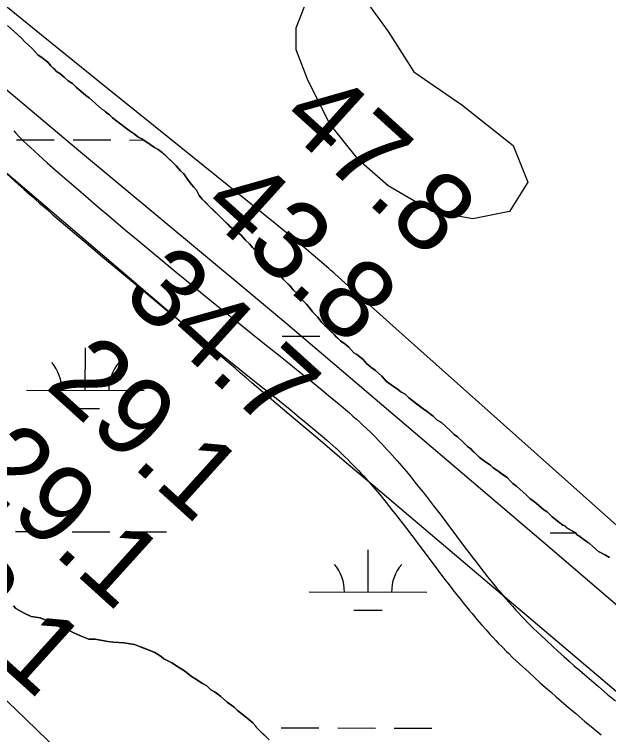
# Model space of a CAD drawing. Extents: x 3180038 to 3217926, y 922069 to 947485.
# Drawn here: x 3203129 to 3203634, y 940447 to 941059 of the extents above; entities that cross this region are included whole.
import ezdxf

# ---------------------------------------------------------------- set-up
doc = ezdxf.new("R2010")
doc.units = 0
for name, color, linetype in [('V-RIVR-RANG', 7, 'Continuous'), ('V-ROAD-CNTR', 7, 'Continuous'), ('V-SITE-VEGE', 7, 'Continuous'), ('V-TOPO-MAJR', 7, 'Continuous'), ('V-TOPO-MINR', 7, 'Continuous'), ('V-TOPO-SHOR', 7, 'Continuous'), ('V-WETL-SWMP', 7, 'Continuous')]:
    doc.layers.add(name, color=color, linetype=linetype)

msp = doc.modelspace()

# ---------------------------------------------------------------- linework, layer by layer
at = {"layer": 'V-ROAD-CNTR'}
for points in [[(3203128.6, 940959.63), (3203130.25, 940957.86), (3203133.25, 940954.74), (3203135.51, 940952.46), (3203137.2, 940950.8), (3203139.82, 940948.29), (3203142.49, 940945.82), (3203149.98, 940939.02), (3203157.08, 940932.67), (3203163.76, 940926.73), (3203170.05, 940921.2), (3203175.97, 940916.03), (3203181.53, 940911.21), (3203192.02, 940902.18), (3203201.22, 940894.33), (3203209.3, 940887.48), (3203223.51, 940875.52), (3203234.2, 940866.59), (3203266.37, 940839.79), (3203275.44, 940832.27), (3203283.98, 940825.27), (3203292.02, 940818.73), (3203299.57, 940812.62), (3203313.8, 940801.18), (3203338.81, 940781.2), (3203357.59, 940766.17), (3203371.66, 940754.82), (3203382.19, 940746.26), (3203390.07, 940739.8), (3203395.97, 940734.92), (3203404.79, 940727.58), (3203413.59, 940720.15), (3203416.65, 940717.51), (3203419.65, 940714.87), (3203422.5, 940712.29)], [(3203122.22, 940923.7), (3203129.9, 940916.73), (3203137.11, 940910.27), (3203143.9, 940904.25), (3203150.28, 940898.64), (3203156.27, 940893.4), (3203161.91, 940888.51), (3203172.5, 940879.4), (3203181.79, 940871.47), (3203189.95, 940864.56), (3203204.23, 940852.54), (3203214.97, 940843.56), (3203247.2, 940816.71), (3203256.36, 940809.12), (3203265, 940802.04), (3203273.12, 940795.43), (3203280.74, 940789.26), (3203295.04, 940777.77), (3203320.08, 940757.77), (3203338.81, 940742.78), (3203352.79, 940731.51), (3203363.22, 940723.03), (3203371.01, 940716.64), (3203376.82, 940711.84), (3203385.51, 940704.59), (3203394.13, 940697.32), (3203396.94, 940694.9), (3203399.66, 940692.5), (3203402.37, 940690.04)], [(3203422.63, 940712.17), (3203425.4, 940709.61), (3203428.15, 940707), (3203430.83, 940704.4), (3203433.44, 940701.83), (3203435.98, 940699.28), (3203438.45, 940696.74), (3203440.86, 940694.23), (3203443.21, 940691.74), (3203445.5, 940689.27), (3203447.74, 940686.83), (3203449.93, 940684.39), (3203454.15, 940679.61), (3203458.2, 940674.93), (3203462.06, 940670.35), (3203465.76, 940665.88), (3203469.29, 940661.54), (3203472.69, 940657.3), (3203475.94, 940653.19), (3203479.08, 940649.18), (3203485.06, 940641.42), (3203490.63, 940634.1), (3203511.17, 940606.77), (3203515.01, 940601.7), (3203518.61, 940596.97), (3203522, 940592.56), (3203525.19, 940588.45), (3203528.19, 940584.62), (3203531.02, 940581.05), (3203533.68, 940577.73), (3203536.19, 940574.64), (3203538.56, 940571.76), (3203540.77, 940569.09), (3203544.99, 940564.09), (3203548.71, 940559.78), (3203552, 940556.06), (3203554.9, 940552.84), (3203557.46, 940550.05), (3203559.72, 940547.64), (3203561.69, 940545.56), (3203565.23, 940541.91), (3203567.89, 940539.23), (3203569.89, 940537.25), (3203572.95, 940534.29), (3203576.05, 940531.36), (3203581.13, 940526.65), (3203586.09, 940522.1), (3203590.92, 940517.72), (3203595.62, 940513.5), (3203600.18, 940509.43), (3203604.62, 940505.51), (3203608.93, 940501.73), (3203613.13, 940498.09), (3203617.19, 940494.59), (3203625.14, 940487.82), (3203632.62, 940481.53), (3203639.67, 940475.68)], [(3203402.25, 940690.16), (3203404.89, 940687.71), (3203407.41, 940685.32), (3203409.87, 940682.95), (3203412.26, 940680.58), (3203414.6, 940678.23), (3203416.89, 940675.88), (3203419.12, 940673.56), (3203421.3, 940671.24), (3203423.44, 940668.94), (3203425.53, 940666.66), (3203427.55, 940664.41), (3203431.56, 940659.88), (3203435.38, 940655.45), (3203439.04, 940651.11), (3203442.57, 940646.85), (3203445.95, 940642.69), (3203449.22, 940638.62), (3203452.36, 940634.64), (3203455.38, 940630.78), (3203461.24, 940623.18), (3203466.7, 940616.01), (3203487.22, 940588.71), (3203491.11, 940583.56), (3203494.79, 940578.74), (3203498.26, 940574.22), (3203501.54, 940570), (3203504.63, 940566.05), (3203507.56, 940562.35), (3203510.33, 940558.9), (3203512.94, 940555.68), (3203515.42, 940552.66), (3203517.77, 940549.83), (3203522.19, 940544.6), (3203526.12, 940540.05), (3203529.62, 940536.09), (3203532.71, 940532.65), (3203535.45, 940529.67), (3203537.88, 940527.07), (3203540.04, 940524.8), (3203543.81, 940520.91), (3203546.69, 940518), (3203548.9, 940515.81), (3203552.21, 940512.61), (3203555.56, 940509.45), (3203560.8, 940504.59), (3203565.87, 940499.94), (3203570.81, 940495.46), (3203575.61, 940491.14), (3203580.27, 940486.99), (3203584.81, 940482.98), (3203589.22, 940479.12), (3203593.5, 940475.4), (3203597.67, 940471.81), (3203605.76, 940464.92), (3203613.39, 940458.51), (3203620.58, 940452.54), (3203627.35, 940446.99)]]:
    msp.add_lwpolyline(points, dxfattribs=at)
at = {"layer": 'V-SITE-VEGE'}
for points in [[(3203396.63, 940966.08), (3203377.91, 941003.54), (3203368.55, 941028.51), (3203368.55, 941047.25), (3203377.91, 941072.22), (3203387.27, 941087.83), (3203384.15, 941119.05), (3203381.03, 941137.78), (3203377.91, 941159.63), (3203377.91, 941175.24), (3203387.27, 941193.97), (3203387.27, 941215.83), (3203365.43, 941243.92), (3203352.95, 941259.53), (3203337.35, 941275.14), (3203337.35, 941300.12), (3203346.71, 941312.61), (3203365.43, 941321.97), (3203381.03, 941331.34), (3203384.15, 941350.07), (3203384.15, 941424.99)], [(3203421.6, 941078.47), (3203446.56, 941044.12), (3203468.4, 941009.78), (3203508.96, 940981.69), (3203552.64, 940947.34), (3203565.12, 940916.13), (3203549.52, 940891.15), (3203518.32, 940884.91), (3203484, 940891.15), (3203446.56, 940913.01), (3203421.6, 940934.86), (3203396.63, 940966.08)], [(3203491.83, 940712.07), (3203488.06, 940714.19), (3203484.81, 940717.4), (3203477.8, 940722.74), (3203477.26, 940722.73), (3203463.76, 940733.41), (3203461.06, 940736.08), (3203457.28, 940738.21), (3203454.58, 940740.34), (3203449.19, 940744.07), (3203444.87, 940747.28), (3203441.08, 940751.55), (3203435.68, 940756.36), (3203431.9, 940759.03), (3203428.12, 940762.23), (3203425.42, 940765.44), (3203420.02, 940769.71), (3203417.32, 940771.31), (3203413, 940776.12), (3203409.76, 940778.79), (3203405.98, 940781.45), (3203390.3, 940796.95), (3203386.51, 940801.77), (3203382.19, 940806.04), (3203380.02, 940809.26), (3203377.32, 940812.47), (3203371.91, 940817.81), (3203369.2, 940821.56), (3203365.96, 940824.77), (3203363.25, 940827.97), (3203357.31, 940833.85), (3203352.98, 940839.21), (3203349.74, 940841.87), (3203347.57, 940844.55), (3203344.88, 940846.15), (3203342.17, 940848.82), (3203338.39, 940852.02), (3203336.77, 940853.63), (3203335.68, 940855.77), (3203331.36, 940860.58), (3203328.65, 940863.79), (3203325.41, 940867), (3203321.62, 940871.28), (3203312.44, 940878.21), (3203288.66, 940901.73), (3203285.96, 940904.94), (3203283.78, 940909.23), (3203281.62, 940911.9), (3203279.46, 940914.04), (3203272.96, 940923.14), (3203270.25, 940925.81), (3203266.47, 940930.09), (3203257.82, 940938.64), (3203251.34, 940943.98), (3203248.1, 940945.57), (3203237.31, 940953.04), (3203234.08, 940954.63), (3203230.84, 940957.3), (3203226.52, 940959.96), (3203223.28, 940962.63), (3203212.49, 940970.63), (3203209.78, 940973.31), (3203206.54, 940975.98), (3203205.46, 940977.05), (3203203.31, 940978.11), (3203192.5, 940987.72), (3203189.8, 940989.86), (3203181.7, 940996.8), (3203178.46, 941000.01), (3203174.69, 941002.13), (3203171.44, 941005.34), (3203167.66, 941008.54), (3203164.97, 941010.14), (3203160.1, 941014.95), (3203157.4, 941018.16), (3203152.54, 941021.9), (3203149.3, 941024.03), (3203144.43, 941029.37), (3203140.65, 941033.12), (3203137.95, 941035.25), (3203135.24, 941038.46), (3203123.36, 941049.14)], [(3203634.38, 940597.31), (3203631.14, 940599.44), (3203625.21, 940602.63), (3203620.35, 940606.91), (3203617.11, 940609.57), (3203616.03, 940610.11), (3203608.47, 940615.97), (3203607.39, 940616.51), (3203605.23, 940618.64), (3203604.15, 940619.17), (3203597.68, 940622.9), (3203597.14, 940623.97), (3203594.98, 940625.04), (3203591.21, 940627.7), (3203585.81, 940631.97), (3203581.48, 940636.25), (3203578.79, 940637.84), (3203574.46, 940641.58), (3203572.3, 940643.72), (3203566.91, 940647.45), (3203563.66, 940650.66), (3203558.26, 940655.47), (3203555.56, 940658.14), (3203552.32, 940660.27), (3203550.16, 940662.41), (3203547.99, 940665.08), (3203538.82, 940671.48), (3203535.58, 940673.61), (3203533.42, 940675.75), (3203530.19, 940677.88), (3203526.41, 940680.55), (3203523.71, 940682.68), (3203516.68, 940689.63), (3203513.98, 940691.77), (3203510.2, 940695.51), (3203505.34, 940699.78), (3203502.64, 940701.91), (3203499.39, 940705.12), (3203491.83, 940712.07)], [(3203128.29, 940556.29), (3203130.45, 940554.15)], [(3203130.45, 940554.15), (3203134.77, 940551.49), (3203143.39, 940547.24), (3203150.92, 940546.21), (3203157.38, 940543.56), (3203163.31, 940540.9), (3203169.24, 940537.71), (3203173.55, 940536.66), (3203179.48, 940533.47), (3203185.41, 940530.81), (3203192.41, 940528.17), (3203197.78, 940528.2), (3203205.32, 940526.63), (3203208.55, 940526.11), (3203213.39, 940525.6), (3203221.99, 940525.11), (3203227.37, 940524.06), (3203231.14, 940523.55), (3203235.44, 940521.96), (3203248.37, 940516.66), (3203253.77, 940513.46), (3203255.93, 940511.33), (3203262.93, 940508.14), (3203269.41, 940503.88), (3203273.72, 940501.21), (3203279.66, 940496.41), (3203282.36, 940494.81), (3203288.83, 940490.55), (3203292.61, 940488.42), (3203295.85, 940485.21), (3203299.63, 940483.09), (3203304.48, 940479.35), (3203309.88, 940474.54), (3203315.82, 940470.27), (3203318.53, 940467.6), (3203326.62, 940461.2), (3203331.49, 940456.93), (3203334.19, 940454.26), (3203334.19, 940453.72), (3203345.54, 940442.49)]]:
    msp.add_lwpolyline(points, dxfattribs=at)
at = {"layer": 'V-TOPO-MAJR'}
msp.add_lwpolyline([(3203841.61, 940383.13), (3203756.72, 940457.19), (3203671.42, 940530.78), (3203585.84, 940604.04), (3203393.62, 940767.65), (3203376.57, 940782.11), (3203359.5, 940796.53), (3203342.38, 940810.89), (3203325.23, 940825.22), (3203183.61, 940943.13), (3203095.89, 941016.71), (3203008.54, 941090.7), (3202921.72, 941165.32), (3202835.25, 941240.36), (3202619.14, 941429.32)], dxfattribs=at)
at = {"layer": 'V-TOPO-MINR'}
for points in [[(3204112.59, 940203.98), (3203586.05, 940673.26), (3203554.84, 940701.09), (3203523.64, 940728.93), (3203492.46, 940756.78), (3203461.29, 940784.65), (3203401.62, 940838.01), (3203400.28, 940839.2), (3203397.6, 940841.55), (3203396.24, 940842.71), (3203382.92, 940854.1), (3203374.86, 940860.92), (3203366.78, 940867.7), (3203358.63, 940874.4), (3203350.44, 940881.06), (3203260.18, 940953.81), (3203206.87, 940996.85), (3203153.61, 941039.95), (3203100.42, 941083.13), (3203047.27, 941126.38), (3202683.38, 941422.96)], [(3204009.45, 940170.77), (3203456.33, 940639.39), (3203433.81, 940658.48), (3203411.29, 940677.58), (3203388.78, 940696.68), (3203366.27, 940715.8), (3203330.86, 940745.88), (3203326.07, 940749.96), (3203321.27, 940754.04), (3203316.48, 940758.12), (3203311.69, 940762.2), (3202596.94, 941372.09)], [(3202524.99, 940860.78), (3203056.66, 940533.32), (3203075.62, 940517.69), (3203094.28, 940501.71), (3203112.48, 940485.22), (3203130.38, 940468.37), (3203612.33, 940001.6)]]:
    msp.add_lwpolyline(points, dxfattribs=at)
at = {"layer": 'V-TOPO-SHOR'}
for points in [[(3203349.24, 940842.49), (3203347.57, 940844.55), (3203344.88, 940846.15), (3203342.17, 940848.82), (3203338.39, 940852.02), (3203336.77, 940853.63), (3203335.68, 940855.77), (3203331.36, 940860.58), (3203328.65, 940863.79), (3203325.41, 940867), (3203321.62, 940871.28), (3203316.76, 940875.01), (3203312.44, 940878.21), (3203310.28, 940880.35), (3203307.04, 940883.56), (3203301.64, 940888.9), (3203297.85, 940892.64), (3203295.15, 940895.31), (3203291.91, 940898.52), (3203288.66, 940901.73), (3203285.96, 940904.94), (3203283.78, 940909.23), (3203281.62, 940911.9), (3203279.46, 940914.04), (3203276.75, 940917.79), (3203272.96, 940923.14), (3203270.25, 940925.81), (3203266.47, 940930.09), (3203263.76, 940932.76), (3203257.82, 940938.64), (3203254.58, 940941.31), (3203251.34, 940943.98), (3203248.1, 940945.57), (3203244.33, 940948.24), (3203237.31, 940953.04), (3203234.08, 940954.63), (3203230.84, 940957.3), (3203226.52, 940959.96), (3203223.28, 940962.63), (3203212.49, 940970.64), (3203209.78, 940973.31), (3203206.54, 940975.98), (3203205.46, 940977.05), (3203203.31, 940978.11), (3203197.91, 940982.92), (3203192.5, 940987.72), (3203189.8, 940989.86), (3203181.7, 940996.8), (3203178.46, 941000.01), (3203174.69, 941002.13), (3203171.44, 941005.34), (3203167.66, 941008.54), (3203164.97, 941010.14), (3203162.8, 941012.28), (3203160.1, 941014.95), (3203157.4, 941018.16), (3203152.54, 941021.9), (3203149.3, 941024.03), (3203144.43, 941029.37), (3203140.65, 941033.12), (3203137.95, 941035.25), (3203135.24, 941038.46), (3203128.76, 941044.34)], [(3203634.38, 940597.31), (3203631.14, 940599.44), (3203625.21, 940602.63), (3203620.35, 940606.91), (3203617.11, 940609.57), (3203616.03, 940610.1), (3203608.47, 940615.97), (3203607.39, 940616.51), (3203605.23, 940618.64), (3203604.15, 940619.17), (3203597.68, 940622.9), (3203597.14, 940623.97), (3203594.98, 940625.04), (3203591.21, 940627.7), (3203585.81, 940631.97), (3203583.65, 940634.11), (3203581.48, 940636.25), (3203578.79, 940637.84), (3203574.46, 940641.58), (3203572.3, 940643.72), (3203566.91, 940647.45), (3203563.66, 940650.66), (3203558.26, 940655.47), (3203555.56, 940658.14), (3203552.32, 940660.27), (3203550.16, 940662.41), (3203547.99, 940665.08), (3203542.6, 940668.81), (3203538.82, 940671.48), (3203535.58, 940673.61), (3203533.42, 940675.75), (3203530.19, 940677.88), (3203526.41, 940680.55), (3203523.71, 940682.68), (3203521.55, 940684.82), (3203518.84, 940687.49), (3203516.68, 940689.63), (3203513.98, 940691.77), (3203510.2, 940695.51), (3203505.34, 940699.78), (3203502.64, 940701.91), (3203499.39, 940705.12), (3203491.83, 940712.07), (3203488.06, 940714.19), (3203484.81, 940717.4), (3203479.95, 940721.14), (3203477.8, 940722.74), (3203477.26, 940722.73), (3203471.86, 940727), (3203469.16, 940729.14), (3203463.76, 940733.41), (3203461.06, 940736.08), (3203457.28, 940738.21), (3203454.58, 940740.34), (3203449.19, 940744.07), (3203444.87, 940747.28), (3203441.08, 940751.55), (3203435.68, 940756.36), (3203431.9, 940759.03), (3203428.12, 940762.23), (3203425.42, 940765.44), (3203420.02, 940769.71), (3203417.32, 940771.31), (3203413, 940776.12), (3203409.76, 940778.79), (3203405.98, 940781.45), (3203402.74, 940784.66), (3203400.57, 940786.8), (3203397.87, 940789.47), (3203394.63, 940792.68), (3203392.47, 940794.82), (3203390.3, 940796.95), (3203386.51, 940801.77), (3203382.19, 940806.04), (3203380.02, 940809.26), (3203377.32, 940812.47), (3203371.91, 940817.81), (3203369.2, 940821.56), (3203365.96, 940824.77), (3203363.25, 940827.97), (3203359.47, 940831.72), (3203357.31, 940833.85), (3203352.98, 940839.21), (3203349.74, 940841.87), (3203349.24, 940842.49)], [(3203128.29, 940556.29), (3203130.45, 940554.15), (3203134.77, 940551.49), (3203138, 940549.9), (3203143.39, 940547.24), (3203150.92, 940546.21), (3203157.38, 940543.56), (3203163.31, 940540.9), (3203169.24, 940537.71), (3203173.55, 940536.66), (3203179.48, 940533.47), (3203185.41, 940530.81), (3203192.41, 940528.17), (3203197.78, 940528.2), (3203205.32, 940526.63), (3203208.55, 940526.11), (3203213.39, 940525.6), (3203221.99, 940525.11), (3203227.37, 940524.06)], [(3203227.37, 940524.06), (3203231.14, 940523.55), (3203235.44, 940521.96), (3203239.21, 940520.37), (3203248.37, 940516.66), (3203253.77, 940513.46), (3203255.93, 940511.33), (3203262.93, 940508.14), (3203269.41, 940503.88), (3203273.72, 940501.21), (3203279.66, 940496.41), (3203282.36, 940494.81), (3203288.83, 940490.55), (3203292.61, 940488.42), (3203295.85, 940485.21), (3203299.63, 940483.09), (3203304.48, 940479.35), (3203309.88, 940474.54), (3203315.82, 940470.27), (3203318.53, 940467.6), (3203321.22, 940465.47), (3203326.62, 940461.2), (3203331.49, 940456.93), (3203334.19, 940454.26), (3203334.19, 940453.72), (3203339.05, 940448.91), (3203345.54, 940442.49)]]:
    msp.add_lwpolyline(points, dxfattribs=at)
at = {"layer": 'V-WETL-SWMP'}
for p, q in [((3203130.95, 940952.16), (3203162.95, 940952.09)), ((3203178.95, 940952.06), (3203210.95, 940951.98)), ((3203226.95, 940951.95), (3203238.94, 940951.92)), ((3203356.49, 940785.48), (3203388.49, 940785.41)), ((3203189.32, 940739.43), (3203189.4, 940775.43)), ((3203139.32, 940739.54), (3203239.32, 940739.32)), ((3203177.28, 940724.02), (3203201.28, 940723.97)), ((3203130.21, 940619.49), (3203162.2, 940619.42)), ((3203178.2, 940619.38), (3203210.2, 940619.31)), ((3203226.2, 940619.27), (3203258.2, 940619.2)), ((3203584.11, 940618.47), (3203605.45, 940618.42)), ((3203429.41, 940568.07), (3203429.49, 940604.07)), ((3203379.41, 940568.19), (3203479.4, 940567.96)), ((3203417.37, 940552.67), (3203441.37, 940552.62)), ((3203355.74, 940452.81), (3203387.74, 940452.74)), ((3203403.74, 940452.7), (3203435.74, 940452.63)), ((3203451.74, 940452.59), (3203483.74, 940452.52))]:
    msp.add_line(p, q, dxfattribs=at)
for points in [[(3203128.76, 941044.34), (3203135.24, 941038.46), (3203137.95, 941035.25)], [(3203137.95, 941035.25), (3203140.65, 941033.12), (3203144.43, 941029.38), (3203149.3, 941024.03), (3203152.54, 941021.9), (3203157.4, 941018.16), (3203160.1, 941014.95), (3203162.8, 941012.28), (3203164.97, 941010.14), (3203167.66, 941008.54), (3203171.44, 941005.34), (3203174.69, 941002.13), (3203178.46, 941000.01), (3203181.7, 940996.8), (3203189.81, 940989.86), (3203192.5, 940987.72), (3203197.91, 940982.92), (3203203.31, 940978.11), (3203205.46, 940977.05), (3203206.55, 940975.98), (3203209.79, 940973.31), (3203212.49, 940970.64), (3203223.28, 940962.63), (3203226.52, 940959.96), (3203230.84, 940957.3), (3203234.08, 940954.63), (3203237.31, 940953.04), (3203244.33, 940948.24), (3203248.1, 940945.57), (3203251.34, 940943.98), (3203254.58, 940941.31), (3203257.82, 940938.64), (3203263.76, 940932.76), (3203266.47, 940930.09), (3203270.25, 940925.81), (3203272.96, 940923.14), (3203276.75, 940917.79), (3203279.46, 940914.04), (3203281.62, 940911.9), (3203283.78, 940909.23), (3203285.96, 940904.94), (3203288.66, 940901.73), (3203291.91, 940898.52), (3203295.15, 940895.32), (3203297.85, 940892.64), (3203301.64, 940888.9), (3203307.04, 940883.56), (3203310.28, 940880.35), (3203312.45, 940878.21), (3203316.76, 940875.01), (3203321.62, 940871.28), (3203325.41, 940867), (3203328.65, 940863.79), (3203331.36, 940860.58), (3203335.68, 940855.77), (3203336.77, 940853.63), (3203338.39, 940852.02), (3203342.17, 940848.82), (3203344.88, 940846.15), (3203347.57, 940844.55), (3203349.24, 940842.5), (3203349.74, 940841.87), (3203352.98, 940839.21), (3203357.31, 940833.85), (3203359.47, 940831.72), (3203363.25, 940827.98), (3203365.96, 940824.77), (3203369.2, 940821.56), (3203371.91, 940817.81), (3203377.32, 940812.47), (3203380.02, 940809.26), (3203382.19, 940806.05), (3203386.51, 940801.77), (3203390.3, 940796.95), (3203392.47, 940794.82), (3203394.63, 940792.68), (3203397.87, 940789.47), (3203400.57, 940786.8), (3203402.73, 940784.66), (3203405.98, 940781.45), (3203409.76, 940778.79), (3203413, 940776.12), (3203417.32, 940771.31), (3203420.02, 940769.71), (3203425.42, 940765.44), (3203428.12, 940762.23), (3203431.9, 940759.03), (3203435.68, 940756.36), (3203441.08, 940751.55), (3203444.87, 940747.27), (3203449.19, 940744.07), (3203454.58, 940740.34), (3203457.28, 940738.21), (3203461.06, 940736.08), (3203463.76, 940733.41), (3203469.16, 940729.14), (3203471.86, 940727), (3203477.26, 940722.73), (3203477.8, 940722.74), (3203479.95, 940721.14), (3203484.81, 940717.4)], [(3203484.81, 940717.4), (3203488.06, 940714.19), (3203491.83, 940712.07), (3203499.39, 940705.12), (3203502.64, 940701.91), (3203505.34, 940699.78), (3203510.2, 940695.51), (3203513.98, 940691.77), (3203516.68, 940689.63), (3203518.84, 940687.49), (3203521.55, 940684.82), (3203523.71, 940682.68), (3203526.41, 940680.55), (3203530.19, 940677.88), (3203533.42, 940675.75), (3203535.58, 940673.61), (3203538.82, 940671.48), (3203542.6, 940668.81), (3203547.99, 940665.08), (3203550.16, 940662.41), (3203552.32, 940660.27), (3203555.56, 940658.14), (3203558.26, 940655.47), (3203563.66, 940650.66), (3203566.91, 940647.45), (3203572.3, 940643.72), (3203574.46, 940641.58), (3203578.79, 940637.84), (3203581.48, 940636.25), (3203583.64, 940634.11), (3203585.81, 940631.97), (3203591.21, 940627.7), (3203594.98, 940625.04), (3203597.14, 940623.97), (3203597.68, 940622.9), (3203604.15, 940619.18), (3203605.23, 940618.64), (3203607.39, 940616.51), (3203608.47, 940615.97), (3203616.03, 940610.1), (3203617.11, 940609.57), (3203620.35, 940606.9), (3203625.21, 940602.63), (3203631.14, 940599.44), (3203634.38, 940597.31)], [(3203345.54, 940442.49), (3203339.05, 940448.91), (3203334.19, 940453.72), (3203334.19, 940454.25), (3203331.48, 940456.93), (3203326.62, 940461.2), (3203321.22, 940465.47), (3203318.52, 940467.6), (3203315.82, 940470.28), (3203309.89, 940474.54), (3203304.48, 940479.35), (3203299.63, 940483.08), (3203295.85, 940485.21), (3203292.61, 940488.42), (3203288.83, 940490.55), (3203282.36, 940494.81), (3203279.66, 940496.41), (3203273.72, 940501.21), (3203269.41, 940503.88), (3203262.93, 940508.14), (3203255.93, 940511.32), (3203253.77, 940513.46), (3203248.37, 940516.66), (3203239.22, 940520.37), (3203235.44, 940521.96), (3203231.14, 940523.55), (3203227.37, 940524.06), (3203221.99, 940525.11), (3203213.39, 940525.6), (3203208.55, 940526.11), (3203205.32, 940526.63), (3203197.78, 940528.2), (3203192.41, 940528.17), (3203185.41, 940530.81), (3203179.48, 940533.47), (3203173.55, 940536.66), (3203169.24, 940537.71), (3203163.31, 940540.9), (3203157.39, 940543.56), (3203150.92, 940546.21), (3203143.39, 940547.24), (3203138, 940549.9), (3203134.77, 940551.49), (3203130.45, 940554.15), (3203128.29, 940556.29)]]:
    msp.add_lwpolyline(points, dxfattribs=at)
for centre, start, end in [((3203134.08, 940740.03), 359.09901, 40.64267), ((3203244.56, 940739.78), 139.09901, 180.64267), ((3203374.16, 940568.67), 359.09901, 40.64267), ((3203484.65, 940568.43), 139.09901, 180.64267)]:
    msp.add_arc(centre, 35.25, start, end, dxfattribs=at)

# ---------------------------------------------------------------- texts
at = {"layer": 'V-RIVR-RANG'}
for s, p in [('47.8', (3203352.94, 940966.85)), ('43.8', (3203286.06, 940892.5)), ('34.7', (3203219.18, 940818.16)), ('29.1', (3203154.06, 940742.22)), ('29.1', (3203087.17, 940667.88)), ('33.1', (3203020.29, 940593.54))]:
    msp.add_text(s, height=67, rotation=317.87833, dxfattribs=at).set_placement(p)

doc.saveas('drawing.dxf')
